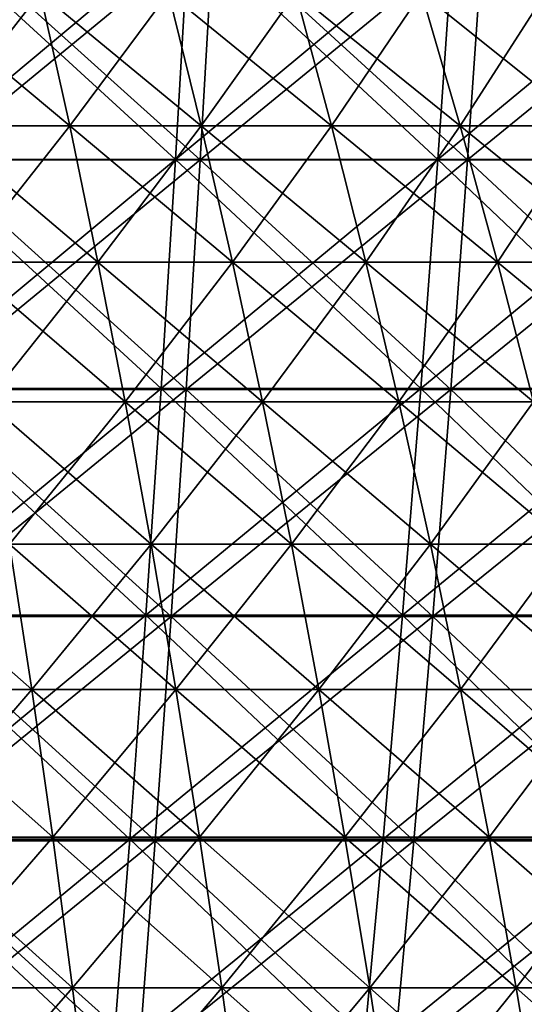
# Model space of a CAD drawing. Header units: millimetres. Extents: x -125 to 125, y -45 to 4025.
# Tile 654 of 656: x 15.51 to 22.19, y 3968.96 to 3982.01. Entities that reach past the tile are written whole.
import ezdxf

# ---------------------------------------------------------------- set-up
doc = ezdxf.new("R2010")
doc.units = ezdxf.units.MM
doc.header["$LTSCALE"] = 6.999206
for name, color, linetype in [('21', 7, 'CONTINUOUS'), ('22', 7, 'CONTINUOUS'), ('23', 7, 'CONTINUOUS'), ('24', 7, 'CONTINUOUS'), ('26', 7, 'CONTINUOUS'), ('27', 7, 'CONTINUOUS')]:
    doc.layers.add(name, color=color, linetype=linetype)

msp = doc.modelspace()

# ---------------------------------------------------------------- linework, layer by layer
at = {"layer": '21', "color": 7, "linetype": 'CONTINUOUS'}
for points in [[(14.338, 3980.155, 115.794), (17.898, 3980.155, 115.298), (14.478, 3983.228, 116.921), (14.338, 3980.155, 115.794)], [(14.478, 3983.228, 116.921), (17.898, 3980.155, 115.298), (18.072, 3983.228, 116.42), (14.478, 3983.228, 116.921)], [(17.898, 3980.155, 115.298), (21.44, 3980.155, 114.692), (18.072, 3983.228, 116.42), (17.898, 3980.155, 115.298)], [(18.072, 3983.228, 116.42), (21.44, 3980.155, 114.692), (21.648, 3983.228, 115.808), (18.072, 3983.228, 116.42)], [(21.44, 3980.155, 114.692), (24.961, 3980.155, 113.977), (21.648, 3983.228, 115.808), (21.44, 3980.155, 114.692)], [(21.648, 3983.228, 115.808), (24.961, 3980.155, 113.977), (25.204, 3983.228, 115.086), (21.648, 3983.228, 115.808)], [(14.189, 3977.112, 114.588), (17.711, 3977.112, 114.097), (14.338, 3980.155, 115.794), (14.189, 3977.112, 114.588)], [(14.338, 3980.155, 115.794), (17.711, 3977.112, 114.097), (17.898, 3980.155, 115.298), (14.338, 3980.155, 115.794)], [(17.711, 3977.112, 114.097), (21.216, 3977.112, 113.497), (17.898, 3980.155, 115.298), (17.711, 3977.112, 114.097)], [(17.898, 3980.155, 115.298), (21.216, 3977.112, 113.497), (21.44, 3980.155, 114.692), (17.898, 3980.155, 115.298)], [(21.216, 3977.112, 113.497), (24.701, 3977.112, 112.79), (21.44, 3980.155, 114.692), (21.216, 3977.112, 113.497)], [(21.44, 3980.155, 114.692), (24.701, 3977.112, 112.79), (24.961, 3980.155, 113.977), (21.44, 3980.155, 114.692)], [(14.03, 3974.102, 113.303), (17.512, 3974.102, 112.817), (14.189, 3977.112, 114.588), (14.03, 3974.102, 113.303)], [(14.189, 3977.112, 114.588), (17.512, 3974.102, 112.817), (17.711, 3977.112, 114.097), (14.189, 3977.112, 114.588)], [(17.512, 3974.102, 112.817), (20.978, 3974.102, 112.225), (17.711, 3977.112, 114.097), (17.512, 3974.102, 112.817)], [(17.711, 3977.112, 114.097), (20.978, 3974.102, 112.225), (21.216, 3977.112, 113.497), (17.711, 3977.112, 114.097)], [(20.978, 3974.102, 112.225), (24.424, 3974.102, 111.525), (21.216, 3977.112, 113.497), (20.978, 3974.102, 112.225)], [(21.216, 3977.112, 113.497), (24.424, 3974.102, 111.525), (24.701, 3977.112, 112.79), (21.216, 3977.112, 113.497)], [(13.861, 3971.128, 111.94), (17.302, 3971.128, 111.46), (14.03, 3974.102, 113.303), (13.861, 3971.128, 111.94)], [(14.03, 3974.102, 113.303), (17.302, 3971.128, 111.46), (17.512, 3974.102, 112.817), (14.03, 3974.102, 113.303)], [(17.302, 3971.128, 111.46), (20.726, 3971.128, 110.875), (17.512, 3974.102, 112.817), (17.302, 3971.128, 111.46)], [(17.512, 3974.102, 112.817), (20.726, 3971.128, 110.875), (20.978, 3974.102, 112.225), (17.512, 3974.102, 112.817)], [(20.726, 3971.128, 110.875), (24.131, 3971.128, 110.184), (20.978, 3974.102, 112.225), (20.726, 3971.128, 110.875)], [(20.978, 3974.102, 112.225), (24.131, 3971.128, 110.184), (24.424, 3974.102, 111.525), (20.978, 3974.102, 112.225)], [(13.683, 3968.19, 110.501), (17.079, 3968.19, 110.027), (13.861, 3971.128, 111.94), (13.683, 3968.19, 110.501)], [(13.861, 3971.128, 111.94), (17.079, 3968.19, 110.027), (17.302, 3971.128, 111.46), (13.861, 3971.128, 111.94)], [(17.079, 3968.19, 110.027), (20.46, 3968.19, 109.449), (17.302, 3971.128, 111.46), (17.079, 3968.19, 110.027)], [(17.302, 3971.128, 111.46), (20.46, 3968.19, 109.449), (20.726, 3971.128, 110.875), (17.302, 3971.128, 111.46)], [(20.46, 3968.19, 109.449), (23.82, 3968.19, 108.767), (20.726, 3971.128, 110.875), (20.46, 3968.19, 109.449)], [(20.726, 3971.128, 110.875), (23.82, 3968.19, 108.767), (24.131, 3971.128, 110.184), (20.726, 3971.128, 110.875)]]:
    msp.add_3dface(points, dxfattribs=at)
at = {"layer": '22', "color": 7, "linetype": 'CONTINUOUS'}
for points in [[(17.898, 3980.155, -115.298), (14.338, 3980.155, -115.794), (18.072, 3983.228, -116.42), (17.898, 3980.155, -115.298)], [(18.072, 3983.228, -116.42), (14.338, 3980.155, -115.794), (14.478, 3983.228, -116.921), (18.072, 3983.228, -116.42)], [(21.44, 3980.155, -114.692), (17.898, 3980.155, -115.298), (21.648, 3983.228, -115.808), (21.44, 3980.155, -114.692)], [(21.648, 3983.228, -115.808), (17.898, 3980.155, -115.298), (18.072, 3983.228, -116.42), (21.648, 3983.228, -115.808)], [(24.961, 3980.155, -113.977), (21.44, 3980.155, -114.692), (25.204, 3983.228, -115.086), (24.961, 3980.155, -113.977)], [(25.204, 3983.228, -115.086), (21.44, 3980.155, -114.692), (21.648, 3983.228, -115.808), (25.204, 3983.228, -115.086)], [(17.711, 3977.112, -114.097), (14.189, 3977.112, -114.588), (17.898, 3980.155, -115.298), (17.711, 3977.112, -114.097)], [(17.898, 3980.155, -115.298), (14.189, 3977.112, -114.588), (14.338, 3980.155, -115.794), (17.898, 3980.155, -115.298)], [(21.216, 3977.112, -113.497), (17.711, 3977.112, -114.097), (21.44, 3980.155, -114.692), (21.216, 3977.112, -113.497)], [(21.44, 3980.155, -114.692), (17.711, 3977.112, -114.097), (17.898, 3980.155, -115.298), (21.44, 3980.155, -114.692)], [(24.701, 3977.112, -112.79), (21.216, 3977.112, -113.497), (24.961, 3980.155, -113.977), (24.701, 3977.112, -112.79)], [(24.961, 3980.155, -113.977), (21.216, 3977.112, -113.497), (21.44, 3980.155, -114.692), (24.961, 3980.155, -113.977)], [(17.512, 3974.102, -112.817), (14.03, 3974.102, -113.303), (17.711, 3977.112, -114.097), (17.512, 3974.102, -112.817)], [(17.711, 3977.112, -114.097), (14.03, 3974.102, -113.303), (14.189, 3977.112, -114.588), (17.711, 3977.112, -114.097)], [(20.978, 3974.102, -112.225), (17.512, 3974.102, -112.817), (21.216, 3977.112, -113.497), (20.978, 3974.102, -112.225)], [(21.216, 3977.112, -113.497), (17.512, 3974.102, -112.817), (17.711, 3977.112, -114.097), (21.216, 3977.112, -113.497)], [(24.424, 3974.102, -111.525), (20.978, 3974.102, -112.225), (24.701, 3977.112, -112.79), (24.424, 3974.102, -111.525)], [(24.701, 3977.112, -112.79), (20.978, 3974.102, -112.225), (21.216, 3977.112, -113.497), (24.701, 3977.112, -112.79)], [(17.302, 3971.128, -111.46), (13.861, 3971.128, -111.94), (17.512, 3974.102, -112.817), (17.302, 3971.128, -111.46)], [(17.512, 3974.102, -112.817), (13.861, 3971.128, -111.94), (14.03, 3974.102, -113.303), (17.512, 3974.102, -112.817)], [(20.726, 3971.128, -110.875), (17.302, 3971.128, -111.46), (20.978, 3974.102, -112.225), (20.726, 3971.128, -110.875)], [(20.978, 3974.102, -112.225), (17.302, 3971.128, -111.46), (17.512, 3974.102, -112.817), (20.978, 3974.102, -112.225)], [(24.131, 3971.128, -110.184), (20.726, 3971.128, -110.875), (24.424, 3974.102, -111.525), (24.131, 3971.128, -110.184)], [(24.424, 3974.102, -111.525), (20.726, 3971.128, -110.875), (20.978, 3974.102, -112.225), (24.424, 3974.102, -111.525)], [(17.079, 3968.19, -110.027), (13.683, 3968.19, -110.501), (17.302, 3971.128, -111.46), (17.079, 3968.19, -110.027)], [(17.302, 3971.128, -111.46), (13.683, 3968.19, -110.501), (13.861, 3971.128, -111.94), (17.302, 3971.128, -111.46)], [(20.46, 3968.19, -109.449), (17.079, 3968.19, -110.027), (20.726, 3971.128, -110.875), (20.46, 3968.19, -109.449)], [(20.726, 3971.128, -110.875), (17.079, 3968.19, -110.027), (17.302, 3971.128, -111.46), (20.726, 3971.128, -110.875)], [(23.82, 3968.19, -108.767), (20.46, 3968.19, -109.449), (24.131, 3971.128, -110.184), (23.82, 3968.19, -108.767)], [(24.131, 3971.128, -110.184), (20.46, 3968.19, -109.449), (20.726, 3971.128, -110.875), (24.131, 3971.128, -110.184)]]:
    msp.add_3dface(points, dxfattribs=at)
at = {"layer": '23', "color": 7, "linetype": 'CONTINUOUS'}
for points in [[(14.075, 3980.158, -113.667), (17.569, 3980.158, -113.179), (14.217, 3983.227, -114.812), (14.075, 3980.158, -113.667)], [(14.217, 3983.227, -114.812), (17.569, 3980.158, -113.179), (17.746, 3983.227, -114.32), (14.217, 3983.227, -114.812)], [(17.569, 3980.158, -113.179), (21.046, 3980.158, -112.585), (17.746, 3983.227, -114.32), (17.569, 3980.158, -113.179)], [(17.746, 3983.227, -114.32), (21.046, 3980.158, -112.585), (21.258, 3983.227, -113.719), (17.746, 3983.227, -114.32)], [(21.046, 3980.158, -112.585), (24.503, 3980.158, -111.883), (21.258, 3983.227, -113.719), (21.046, 3980.158, -112.585)], [(21.258, 3983.227, -113.719), (24.503, 3980.158, -111.883), (24.75, 3983.227, -113.011), (21.258, 3983.227, -113.719)], [(13.923, 3977.121, -112.44), (17.379, 3977.121, -111.958), (14.075, 3980.158, -113.667), (13.923, 3977.121, -112.44)], [(14.075, 3980.158, -113.667), (17.379, 3977.121, -111.958), (17.569, 3980.158, -113.179), (14.075, 3980.158, -113.667)], [(17.379, 3977.121, -111.958), (20.819, 3977.121, -111.37), (17.569, 3980.158, -113.179), (17.379, 3977.121, -111.958)], [(17.569, 3980.158, -113.179), (20.819, 3977.121, -111.37), (21.046, 3980.158, -112.585), (17.569, 3980.158, -113.179)], [(20.819, 3977.121, -111.37), (24.238, 3977.121, -110.676), (21.046, 3980.158, -112.585), (20.819, 3977.121, -111.37)], [(21.046, 3980.158, -112.585), (24.238, 3977.121, -110.676), (24.503, 3980.158, -111.883), (21.046, 3980.158, -112.585)], [(13.761, 3974.118, -111.134), (17.177, 3974.118, -110.657), (13.923, 3977.121, -112.44), (13.761, 3974.118, -111.134)], [(13.923, 3977.121, -112.44), (17.177, 3974.118, -110.657), (17.379, 3977.121, -111.958), (13.923, 3977.121, -112.44)], [(17.177, 3974.118, -110.657), (20.577, 3974.118, -110.076), (17.379, 3977.121, -111.958), (17.177, 3974.118, -110.657)], [(17.379, 3977.121, -111.958), (20.577, 3974.118, -110.076), (20.819, 3977.121, -111.37), (17.379, 3977.121, -111.958)], [(20.577, 3974.118, -110.076), (23.957, 3974.118, -109.39), (20.819, 3977.121, -111.37), (20.577, 3974.118, -110.076)], [(20.819, 3977.121, -111.37), (23.957, 3974.118, -109.39), (24.238, 3977.121, -110.676), (20.819, 3977.121, -111.37)], [(13.59, 3971.152, -109.748), (16.963, 3971.152, -109.278), (13.761, 3974.118, -111.134), (13.59, 3971.152, -109.748)], [(13.761, 3974.118, -111.134), (16.963, 3971.152, -109.278), (17.177, 3974.118, -110.657), (13.761, 3974.118, -111.134)], [(16.963, 3971.152, -109.278), (20.32, 3971.152, -108.703), (17.177, 3974.118, -110.657), (16.963, 3971.152, -109.278)], [(17.177, 3974.118, -110.657), (20.32, 3971.152, -108.703), (20.577, 3974.118, -110.076), (17.177, 3974.118, -110.657)], [(20.32, 3971.152, -108.703), (23.658, 3971.152, -108.026), (20.577, 3974.118, -110.076), (20.32, 3971.152, -108.703)], [(20.577, 3974.118, -110.076), (23.658, 3971.152, -108.026), (23.957, 3974.118, -109.39), (20.577, 3974.118, -110.076)], [(13.409, 3968.223, -108.285), (16.737, 3968.223, -107.821), (13.59, 3971.152, -109.748), (13.409, 3968.223, -108.285)], [(13.59, 3971.152, -109.748), (16.737, 3968.223, -107.821), (16.963, 3971.152, -109.278), (13.59, 3971.152, -109.748)], [(16.737, 3968.223, -107.821), (20.049, 3968.223, -107.254), (16.963, 3971.152, -109.278), (16.737, 3968.223, -107.821)], [(16.963, 3971.152, -109.278), (20.049, 3968.223, -107.254), (20.32, 3971.152, -108.703), (16.963, 3971.152, -109.278)], [(20.049, 3968.223, -107.254), (23.343, 3968.223, -106.586), (20.32, 3971.152, -108.703), (20.049, 3968.223, -107.254)], [(20.32, 3971.152, -108.703), (23.343, 3968.223, -106.586), (23.658, 3971.152, -108.026), (20.32, 3971.152, -108.703)]]:
    msp.add_3dface(points, dxfattribs=at)
at = {"layer": '24', "color": 7, "linetype": 'CONTINUOUS'}
for points in [[(17.569, 3980.158, 113.179), (14.075, 3980.158, 113.667), (17.746, 3983.227, 114.32), (17.569, 3980.158, 113.179)], [(17.746, 3983.227, 114.32), (14.075, 3980.158, 113.667), (14.217, 3983.227, 114.812), (17.746, 3983.227, 114.32)], [(21.046, 3980.158, 112.585), (17.569, 3980.158, 113.179), (21.258, 3983.227, 113.719), (21.046, 3980.158, 112.585)], [(21.258, 3983.227, 113.719), (17.569, 3980.158, 113.179), (17.746, 3983.227, 114.32), (21.258, 3983.227, 113.719)], [(24.503, 3980.158, 111.883), (21.046, 3980.158, 112.585), (24.75, 3983.227, 113.011), (24.503, 3980.158, 111.883)], [(24.75, 3983.227, 113.011), (21.046, 3980.158, 112.585), (21.258, 3983.227, 113.719), (24.75, 3983.227, 113.011)], [(17.379, 3977.121, 111.958), (13.923, 3977.121, 112.44), (17.569, 3980.158, 113.179), (17.379, 3977.121, 111.958)], [(17.569, 3980.158, 113.179), (13.923, 3977.121, 112.44), (14.075, 3980.158, 113.667), (17.569, 3980.158, 113.179)], [(20.819, 3977.121, 111.37), (17.379, 3977.121, 111.958), (21.046, 3980.158, 112.585), (20.819, 3977.121, 111.37)], [(21.046, 3980.158, 112.585), (17.379, 3977.121, 111.958), (17.569, 3980.158, 113.179), (21.046, 3980.158, 112.585)], [(24.238, 3977.121, 110.676), (20.819, 3977.121, 111.37), (24.503, 3980.158, 111.883), (24.238, 3977.121, 110.676)], [(24.503, 3980.158, 111.883), (20.819, 3977.121, 111.37), (21.046, 3980.158, 112.585), (24.503, 3980.158, 111.883)], [(17.177, 3974.118, 110.657), (13.761, 3974.118, 111.134), (17.379, 3977.121, 111.958), (17.177, 3974.118, 110.657)], [(17.379, 3977.121, 111.958), (13.761, 3974.118, 111.134), (13.923, 3977.121, 112.44), (17.379, 3977.121, 111.958)], [(20.577, 3974.118, 110.076), (17.177, 3974.118, 110.657), (20.819, 3977.121, 111.37), (20.577, 3974.118, 110.076)], [(20.819, 3977.121, 111.37), (17.177, 3974.118, 110.657), (17.379, 3977.121, 111.958), (20.819, 3977.121, 111.37)], [(23.957, 3974.118, 109.39), (20.577, 3974.118, 110.076), (24.238, 3977.121, 110.676), (23.957, 3974.118, 109.39)], [(24.238, 3977.121, 110.676), (20.577, 3974.118, 110.076), (20.819, 3977.121, 111.37), (24.238, 3977.121, 110.676)], [(16.963, 3971.152, 109.278), (13.59, 3971.152, 109.748), (17.177, 3974.118, 110.657), (16.963, 3971.152, 109.278)], [(17.177, 3974.118, 110.657), (13.59, 3971.152, 109.748), (13.761, 3974.118, 111.134), (17.177, 3974.118, 110.657)], [(20.32, 3971.152, 108.703), (16.963, 3971.152, 109.278), (20.577, 3974.118, 110.076), (20.32, 3971.152, 108.703)], [(20.577, 3974.118, 110.076), (16.963, 3971.152, 109.278), (17.177, 3974.118, 110.657), (20.577, 3974.118, 110.076)], [(23.658, 3971.152, 108.026), (20.32, 3971.152, 108.703), (23.957, 3974.118, 109.39), (23.658, 3971.152, 108.026)], [(23.957, 3974.118, 109.39), (20.32, 3971.152, 108.703), (20.577, 3974.118, 110.076), (23.957, 3974.118, 109.39)], [(16.737, 3968.223, 107.821), (13.409, 3968.223, 108.285), (16.963, 3971.152, 109.278), (16.737, 3968.223, 107.821)], [(16.963, 3971.152, 109.278), (13.409, 3968.223, 108.285), (13.59, 3971.152, 109.748), (16.963, 3971.152, 109.278)], [(20.049, 3968.223, 107.254), (16.737, 3968.223, 107.821), (20.32, 3971.152, 108.703), (20.049, 3968.223, 107.254)], [(20.32, 3971.152, 108.703), (16.737, 3968.223, 107.821), (16.963, 3971.152, 109.278), (20.32, 3971.152, 108.703)], [(23.343, 3968.223, 106.586), (20.049, 3968.223, 107.254), (23.658, 3971.152, 108.026), (23.343, 3968.223, 106.586)], [(23.658, 3971.152, 108.026), (20.049, 3968.223, 107.254), (20.32, 3971.152, 108.703), (23.658, 3971.152, 108.026)]]:
    msp.add_3dface(points, dxfattribs=at)
at = {"layer": '26', "color": 7, "linetype": 'CONTINUOUS'}
for points in [[(14.41, 3980.602, 57.295), (16.168, 3980.602, 56.824), (14.063, 3982.367, 55.914), (14.41, 3980.602, 57.295)], [(14.063, 3982.367, 55.914), (16.168, 3980.602, 56.824), (15.778, 3982.367, 55.454), (14.063, 3982.367, 55.914)], [(16.168, 3980.602, 56.824), (17.91, 3980.602, 56.299), (15.778, 3982.367, 55.454), (16.168, 3980.602, 56.824)], [(15.778, 3982.367, 55.454), (17.91, 3980.602, 56.299), (17.478, 3982.367, 54.942), (15.778, 3982.367, 55.454)], [(17.91, 3980.602, 56.299), (19.635, 3980.602, 55.721), (17.478, 3982.367, 54.942), (17.91, 3980.602, 56.299)], [(17.478, 3982.367, 54.942), (19.635, 3980.602, 55.721), (19.162, 3982.367, 54.378), (17.478, 3982.367, 54.942)], [(19.635, 3980.602, 55.721), (21.342, 3980.602, 55.09), (19.162, 3982.367, 54.378), (19.635, 3980.602, 55.721)], [(19.162, 3982.367, 54.378), (21.342, 3980.602, 55.09), (20.828, 3982.367, 53.762), (19.162, 3982.367, 54.378)], [(21.342, 3980.602, 55.09), (23.028, 3980.602, 54.406), (20.828, 3982.367, 53.762), (21.342, 3980.602, 55.09)], [(20.828, 3982.367, 53.762), (23.028, 3980.602, 54.406), (22.473, 3982.367, 53.095), (20.828, 3982.367, 53.762)], [(14.744, 3978.795, 58.623), (16.543, 3978.795, 58.141), (14.41, 3980.602, 57.295), (14.744, 3978.795, 58.623)], [(14.41, 3980.602, 57.295), (16.543, 3978.795, 58.141), (16.168, 3980.602, 56.824), (14.41, 3980.602, 57.295)], [(16.543, 3978.795, 58.141), (18.325, 3978.795, 57.604), (16.168, 3980.602, 56.824), (16.543, 3978.795, 58.141)], [(16.168, 3980.602, 56.824), (18.325, 3978.795, 57.604), (17.91, 3980.602, 56.299), (16.168, 3980.602, 56.824)], [(18.325, 3978.795, 57.604), (20.091, 3978.795, 57.013), (17.91, 3980.602, 56.299), (18.325, 3978.795, 57.604)], [(17.91, 3980.602, 56.299), (20.091, 3978.795, 57.013), (19.635, 3980.602, 55.721), (17.91, 3980.602, 56.299)], [(20.091, 3978.795, 57.013), (21.837, 3978.795, 56.367), (19.635, 3980.602, 55.721), (20.091, 3978.795, 57.013)], [(19.635, 3980.602, 55.721), (21.837, 3978.795, 56.367), (21.342, 3980.602, 55.09), (19.635, 3980.602, 55.721)], [(21.837, 3978.795, 56.367), (23.562, 3978.795, 55.668), (21.342, 3980.602, 55.09), (21.837, 3978.795, 56.367)], [(21.342, 3980.602, 55.09), (23.562, 3978.795, 55.668), (23.028, 3980.602, 54.406), (21.342, 3980.602, 55.09)], [(15.065, 3976.947, 59.898), (16.902, 3976.947, 59.406), (14.744, 3978.795, 58.623), (15.065, 3976.947, 59.898)], [(14.744, 3978.795, 58.623), (16.902, 3976.947, 59.406), (16.543, 3978.795, 58.141), (14.744, 3978.795, 58.623)], [(16.902, 3976.947, 59.406), (18.724, 3976.947, 58.857), (16.543, 3978.795, 58.141), (16.902, 3976.947, 59.406)], [(16.543, 3978.795, 58.141), (18.724, 3976.947, 58.857), (18.325, 3978.795, 57.604), (16.543, 3978.795, 58.141)], [(18.724, 3976.947, 58.857), (20.527, 3976.947, 58.253), (18.325, 3978.795, 57.604), (18.724, 3976.947, 58.857)], [(18.325, 3978.795, 57.604), (20.527, 3976.947, 58.253), (20.091, 3978.795, 57.013), (18.325, 3978.795, 57.604)], [(20.527, 3976.947, 58.253), (22.312, 3976.947, 57.593), (20.091, 3978.795, 57.013), (20.527, 3976.947, 58.253)], [(20.091, 3978.795, 57.013), (22.312, 3976.947, 57.593), (21.837, 3978.795, 56.367), (20.091, 3978.795, 57.013)], [(22.312, 3976.947, 57.593), (24.075, 3976.947, 56.878), (21.837, 3978.795, 56.367), (22.312, 3976.947, 57.593)], [(21.837, 3978.795, 56.367), (24.075, 3976.947, 56.878), (23.562, 3978.795, 55.668), (21.837, 3978.795, 56.367)], [(15.372, 3975.06, 61.118), (17.247, 3975.06, 60.616), (15.065, 3976.947, 59.898), (15.372, 3975.06, 61.118)], [(15.065, 3976.947, 59.898), (17.247, 3975.06, 60.616), (16.902, 3976.947, 59.406), (15.065, 3976.947, 59.898)], [(17.247, 3975.06, 60.616), (19.105, 3975.06, 60.056), (16.902, 3976.947, 59.406), (17.247, 3975.06, 60.616)], [(16.902, 3976.947, 59.406), (19.105, 3975.06, 60.056), (18.724, 3976.947, 58.857), (16.902, 3976.947, 59.406)], [(19.105, 3975.06, 60.056), (20.946, 3975.06, 59.439), (18.724, 3976.947, 58.857), (19.105, 3975.06, 60.056)], [(18.724, 3976.947, 58.857), (20.946, 3975.06, 59.439), (20.527, 3976.947, 58.253), (18.724, 3976.947, 58.857)], [(20.946, 3975.06, 59.439), (22.766, 3975.06, 58.766), (20.527, 3976.947, 58.253), (20.946, 3975.06, 59.439)], [(20.527, 3976.947, 58.253), (22.766, 3975.06, 58.766), (22.312, 3976.947, 57.593), (20.527, 3976.947, 58.253)], [(13.739, 3973.136, 62.735), (15.665, 3973.136, 62.283), (13.482, 3975.06, 61.563), (13.739, 3973.136, 62.735)], [(13.482, 3975.06, 61.563), (15.665, 3973.136, 62.283), (15.372, 3975.06, 61.118), (13.482, 3975.06, 61.563)], [(15.665, 3973.136, 62.283), (17.575, 3973.136, 61.771), (15.372, 3975.06, 61.118), (15.665, 3973.136, 62.283)], [(15.372, 3975.06, 61.118), (17.575, 3973.136, 61.771), (17.247, 3975.06, 60.616), (15.372, 3975.06, 61.118)], [(17.575, 3973.136, 61.771), (19.469, 3973.136, 61.2), (17.247, 3975.06, 60.616), (17.575, 3973.136, 61.771)], [(17.247, 3975.06, 60.616), (19.469, 3973.136, 61.2), (19.105, 3975.06, 60.056), (17.247, 3975.06, 60.616)], [(19.469, 3973.136, 61.2), (21.345, 3973.136, 60.571), (19.105, 3975.06, 60.056), (19.469, 3973.136, 61.2)], [(19.105, 3975.06, 60.056), (21.345, 3973.136, 60.571), (20.946, 3975.06, 59.439), (19.105, 3975.06, 60.056)], [(21.345, 3973.136, 60.571), (23.2, 3973.136, 59.885), (20.946, 3975.06, 59.439), (21.345, 3973.136, 60.571)], [(20.946, 3975.06, 59.439), (23.2, 3973.136, 59.885), (22.766, 3975.06, 58.766), (20.946, 3975.06, 59.439)], [(13.984, 3971.177, 63.851), (15.943, 3971.177, 63.39), (13.739, 3973.136, 62.735), (13.984, 3971.177, 63.851)], [(13.739, 3973.136, 62.735), (15.943, 3971.177, 63.39), (15.665, 3973.136, 62.283), (13.739, 3973.136, 62.735)], [(15.943, 3971.177, 63.39), (17.888, 3971.177, 62.869), (15.665, 3973.136, 62.283), (15.943, 3971.177, 63.39)], [(15.665, 3973.136, 62.283), (17.888, 3971.177, 62.869), (17.575, 3973.136, 61.771), (15.665, 3973.136, 62.283)], [(17.888, 3971.177, 62.869), (19.815, 3971.177, 62.288), (17.575, 3973.136, 61.771), (17.888, 3971.177, 62.869)], [(17.575, 3973.136, 61.771), (19.815, 3971.177, 62.288), (19.469, 3973.136, 61.2), (17.575, 3973.136, 61.771)], [(19.815, 3971.177, 62.288), (21.724, 3971.177, 61.648), (19.469, 3973.136, 61.2), (19.815, 3971.177, 62.288)], [(19.469, 3973.136, 61.2), (21.724, 3971.177, 61.648), (21.345, 3973.136, 60.571), (19.469, 3973.136, 61.2)], [(21.724, 3971.177, 61.648), (23.612, 3971.177, 60.95), (21.345, 3973.136, 60.571), (21.724, 3971.177, 61.648)], [(21.345, 3973.136, 60.571), (23.612, 3971.177, 60.95), (23.2, 3973.136, 59.885), (21.345, 3973.136, 60.571)], [(14.215, 3969.184, 64.908), (16.207, 3969.184, 64.439), (13.984, 3971.177, 63.851), (14.215, 3969.184, 64.908)], [(13.984, 3971.177, 63.851), (16.207, 3969.184, 64.439), (15.943, 3971.177, 63.39), (13.984, 3971.177, 63.851)], [(16.207, 3969.184, 64.439), (18.184, 3969.184, 63.909), (15.943, 3971.177, 63.39), (16.207, 3969.184, 64.439)], [(15.943, 3971.177, 63.39), (18.184, 3969.184, 63.909), (17.888, 3971.177, 62.869), (15.943, 3971.177, 63.39)], [(18.184, 3969.184, 63.909), (20.143, 3969.184, 63.319), (17.888, 3971.177, 62.869), (18.184, 3969.184, 63.909)], [(17.888, 3971.177, 62.869), (20.143, 3969.184, 63.319), (19.815, 3971.177, 62.288), (17.888, 3971.177, 62.869)], [(20.143, 3969.184, 63.319), (22.084, 3969.184, 62.669), (19.815, 3971.177, 62.288), (20.143, 3969.184, 63.319)], [(19.815, 3971.177, 62.288), (22.084, 3969.184, 62.669), (21.724, 3971.177, 61.648), (19.815, 3971.177, 62.288)], [(22.084, 3969.184, 62.669), (24.003, 3969.184, 61.959), (21.724, 3971.177, 61.648), (22.084, 3969.184, 62.669)], [(21.724, 3971.177, 61.648), (24.003, 3969.184, 61.959), (23.612, 3971.177, 60.95), (21.724, 3971.177, 61.648)], [(14.433, 3967.159, 65.905), (16.456, 3967.159, 65.43), (14.215, 3969.184, 64.908), (14.433, 3967.159, 65.905)], [(14.215, 3969.184, 64.908), (16.456, 3967.159, 65.43), (16.207, 3969.184, 64.439), (14.215, 3969.184, 64.908)], [(16.456, 3967.159, 65.43), (18.463, 3967.159, 64.892), (16.207, 3969.184, 64.439), (16.456, 3967.159, 65.43)], [(16.207, 3969.184, 64.439), (18.463, 3967.159, 64.892), (18.184, 3969.184, 63.909), (16.207, 3969.184, 64.439)], [(18.463, 3967.159, 64.892), (20.453, 3967.159, 64.292), (18.184, 3969.184, 63.909), (18.463, 3967.159, 64.892)], [(18.184, 3969.184, 63.909), (20.453, 3967.159, 64.292), (20.143, 3969.184, 63.319), (18.184, 3969.184, 63.909)], [(20.453, 3967.159, 64.292), (22.423, 3967.159, 63.632), (20.143, 3969.184, 63.319), (20.453, 3967.159, 64.292)], [(20.143, 3969.184, 63.319), (22.423, 3967.159, 63.632), (22.084, 3969.184, 62.669), (20.143, 3969.184, 63.319)], [(22.423, 3967.159, 63.632), (24.372, 3967.159, 62.911), (22.084, 3969.184, 62.669), (22.423, 3967.159, 63.632)], [(22.084, 3969.184, 62.669), (24.372, 3967.159, 62.911), (24.003, 3969.184, 61.959), (22.084, 3969.184, 62.669)]]:
    msp.add_3dface(points, dxfattribs=at)
at = {"layer": '27', "color": 7, "linetype": 'CONTINUOUS'}
for points in [[(15.778, 3982.367, -55.454), (14.41, 3980.602, -57.295), (14.063, 3982.367, -55.914), (15.778, 3982.367, -55.454)], [(16.168, 3980.602, -56.824), (14.41, 3980.602, -57.295), (15.778, 3982.367, -55.454), (16.168, 3980.602, -56.824)], [(17.478, 3982.367, -54.942), (16.168, 3980.602, -56.824), (15.778, 3982.367, -55.454), (17.478, 3982.367, -54.942)], [(17.91, 3980.602, -56.299), (16.168, 3980.602, -56.824), (17.478, 3982.367, -54.942), (17.91, 3980.602, -56.299)], [(19.162, 3982.367, -54.378), (17.91, 3980.602, -56.299), (17.478, 3982.367, -54.942), (19.162, 3982.367, -54.378)], [(19.635, 3980.602, -55.721), (17.91, 3980.602, -56.299), (19.162, 3982.367, -54.378), (19.635, 3980.602, -55.721)], [(20.828, 3982.367, -53.762), (19.635, 3980.602, -55.721), (19.162, 3982.367, -54.378), (20.828, 3982.367, -53.762)], [(21.342, 3980.602, -55.09), (19.635, 3980.602, -55.721), (20.828, 3982.367, -53.762), (21.342, 3980.602, -55.09)], [(22.473, 3982.367, -53.095), (21.342, 3980.602, -55.09), (20.828, 3982.367, -53.762), (22.473, 3982.367, -53.095)], [(23.028, 3980.602, -54.406), (21.342, 3980.602, -55.09), (22.473, 3982.367, -53.095), (23.028, 3980.602, -54.406)], [(16.168, 3980.602, -56.824), (14.744, 3978.795, -58.623), (14.41, 3980.602, -57.295), (16.168, 3980.602, -56.824)], [(16.543, 3978.795, -58.141), (14.744, 3978.795, -58.623), (16.168, 3980.602, -56.824), (16.543, 3978.795, -58.141)], [(17.91, 3980.602, -56.299), (16.543, 3978.795, -58.141), (16.168, 3980.602, -56.824), (17.91, 3980.602, -56.299)], [(18.325, 3978.795, -57.604), (16.543, 3978.795, -58.141), (17.91, 3980.602, -56.299), (18.325, 3978.795, -57.604)], [(19.635, 3980.602, -55.721), (18.325, 3978.795, -57.604), (17.91, 3980.602, -56.299), (19.635, 3980.602, -55.721)], [(20.091, 3978.795, -57.013), (18.325, 3978.795, -57.604), (19.635, 3980.602, -55.721), (20.091, 3978.795, -57.013)], [(21.342, 3980.602, -55.09), (20.091, 3978.795, -57.013), (19.635, 3980.602, -55.721), (21.342, 3980.602, -55.09)], [(21.837, 3978.795, -56.367), (20.091, 3978.795, -57.013), (21.342, 3980.602, -55.09), (21.837, 3978.795, -56.367)], [(23.028, 3980.602, -54.406), (21.837, 3978.795, -56.367), (21.342, 3980.602, -55.09), (23.028, 3980.602, -54.406)], [(23.562, 3978.795, -55.668), (21.837, 3978.795, -56.367), (23.028, 3980.602, -54.406), (23.562, 3978.795, -55.668)], [(16.543, 3978.795, -58.141), (15.065, 3976.947, -59.898), (14.744, 3978.795, -58.623), (16.543, 3978.795, -58.141)], [(16.902, 3976.947, -59.406), (15.065, 3976.947, -59.898), (16.543, 3978.795, -58.141), (16.902, 3976.947, -59.406)], [(18.325, 3978.795, -57.604), (16.902, 3976.947, -59.406), (16.543, 3978.795, -58.141), (18.325, 3978.795, -57.604)], [(18.724, 3976.947, -58.857), (16.902, 3976.947, -59.406), (18.325, 3978.795, -57.604), (18.724, 3976.947, -58.857)], [(20.091, 3978.795, -57.013), (18.724, 3976.947, -58.857), (18.325, 3978.795, -57.604), (20.091, 3978.795, -57.013)], [(20.527, 3976.947, -58.253), (18.724, 3976.947, -58.857), (20.091, 3978.795, -57.013), (20.527, 3976.947, -58.253)], [(21.837, 3978.795, -56.367), (20.527, 3976.947, -58.253), (20.091, 3978.795, -57.013), (21.837, 3978.795, -56.367)], [(22.312, 3976.947, -57.593), (20.527, 3976.947, -58.253), (21.837, 3978.795, -56.367), (22.312, 3976.947, -57.593)], [(23.562, 3978.795, -55.668), (22.312, 3976.947, -57.593), (21.837, 3978.795, -56.367), (23.562, 3978.795, -55.668)], [(16.902, 3976.947, -59.406), (15.372, 3975.06, -61.118), (15.065, 3976.947, -59.898), (16.902, 3976.947, -59.406)], [(17.247, 3975.06, -60.616), (15.372, 3975.06, -61.118), (16.902, 3976.947, -59.406), (17.247, 3975.06, -60.616)], [(18.724, 3976.947, -58.857), (17.247, 3975.06, -60.616), (16.902, 3976.947, -59.406), (18.724, 3976.947, -58.857)], [(19.105, 3975.06, -60.056), (17.247, 3975.06, -60.616), (18.724, 3976.947, -58.857), (19.105, 3975.06, -60.056)], [(20.527, 3976.947, -58.253), (19.105, 3975.06, -60.056), (18.724, 3976.947, -58.857), (20.527, 3976.947, -58.253)], [(20.946, 3975.06, -59.439), (19.105, 3975.06, -60.056), (20.527, 3976.947, -58.253), (20.946, 3975.06, -59.439)], [(22.312, 3976.947, -57.593), (20.946, 3975.06, -59.439), (20.527, 3976.947, -58.253), (22.312, 3976.947, -57.593)], [(22.766, 3975.06, -58.766), (20.946, 3975.06, -59.439), (22.312, 3976.947, -57.593), (22.766, 3975.06, -58.766)], [(15.665, 3973.136, -62.283), (13.739, 3973.136, -62.735), (15.372, 3975.06, -61.118), (15.665, 3973.136, -62.283)], [(17.247, 3975.06, -60.616), (15.665, 3973.136, -62.283), (15.372, 3975.06, -61.118), (17.247, 3975.06, -60.616)], [(17.575, 3973.136, -61.771), (15.665, 3973.136, -62.283), (17.247, 3975.06, -60.616), (17.575, 3973.136, -61.771)], [(19.105, 3975.06, -60.056), (17.575, 3973.136, -61.771), (17.247, 3975.06, -60.616), (19.105, 3975.06, -60.056)], [(19.469, 3973.136, -61.2), (17.575, 3973.136, -61.771), (19.105, 3975.06, -60.056), (19.469, 3973.136, -61.2)], [(20.946, 3975.06, -59.439), (19.469, 3973.136, -61.2), (19.105, 3975.06, -60.056), (20.946, 3975.06, -59.439)], [(21.345, 3973.136, -60.571), (19.469, 3973.136, -61.2), (20.946, 3975.06, -59.439), (21.345, 3973.136, -60.571)], [(22.766, 3975.06, -58.766), (21.345, 3973.136, -60.571), (20.946, 3975.06, -59.439), (22.766, 3975.06, -58.766)], [(23.2, 3973.136, -59.885), (21.345, 3973.136, -60.571), (22.766, 3975.06, -58.766), (23.2, 3973.136, -59.885)], [(15.665, 3973.136, -62.283), (13.984, 3971.177, -63.851), (13.739, 3973.136, -62.735), (15.665, 3973.136, -62.283)], [(15.943, 3971.177, -63.39), (13.984, 3971.177, -63.851), (15.665, 3973.136, -62.283), (15.943, 3971.177, -63.39)], [(17.575, 3973.136, -61.771), (15.943, 3971.177, -63.39), (15.665, 3973.136, -62.283), (17.575, 3973.136, -61.771)], [(17.888, 3971.177, -62.869), (15.943, 3971.177, -63.39), (17.575, 3973.136, -61.771), (17.888, 3971.177, -62.869)], [(19.469, 3973.136, -61.2), (17.888, 3971.177, -62.869), (17.575, 3973.136, -61.771), (19.469, 3973.136, -61.2)], [(19.815, 3971.177, -62.288), (17.888, 3971.177, -62.869), (19.469, 3973.136, -61.2), (19.815, 3971.177, -62.288)], [(21.345, 3973.136, -60.571), (19.815, 3971.177, -62.288), (19.469, 3973.136, -61.2), (21.345, 3973.136, -60.571)], [(21.724, 3971.177, -61.648), (19.815, 3971.177, -62.288), (21.345, 3973.136, -60.571), (21.724, 3971.177, -61.648)], [(23.2, 3973.136, -59.885), (21.724, 3971.177, -61.648), (21.345, 3973.136, -60.571), (23.2, 3973.136, -59.885)], [(23.612, 3971.177, -60.95), (21.724, 3971.177, -61.648), (23.2, 3973.136, -59.885), (23.612, 3971.177, -60.95)], [(15.943, 3971.177, -63.39), (14.215, 3969.184, -64.908), (13.984, 3971.177, -63.851), (15.943, 3971.177, -63.39)], [(16.207, 3969.184, -64.439), (14.215, 3969.184, -64.908), (15.943, 3971.177, -63.39), (16.207, 3969.184, -64.439)], [(17.888, 3971.177, -62.869), (16.207, 3969.184, -64.439), (15.943, 3971.177, -63.39), (17.888, 3971.177, -62.869)], [(18.184, 3969.184, -63.909), (16.207, 3969.184, -64.439), (17.888, 3971.177, -62.869), (18.184, 3969.184, -63.909)], [(19.815, 3971.177, -62.288), (18.184, 3969.184, -63.909), (17.888, 3971.177, -62.869), (19.815, 3971.177, -62.288)], [(20.143, 3969.184, -63.319), (18.184, 3969.184, -63.909), (19.815, 3971.177, -62.288), (20.143, 3969.184, -63.319)], [(21.724, 3971.177, -61.648), (20.143, 3969.184, -63.319), (19.815, 3971.177, -62.288), (21.724, 3971.177, -61.648)], [(22.084, 3969.184, -62.669), (20.143, 3969.184, -63.319), (21.724, 3971.177, -61.648), (22.084, 3969.184, -62.669)], [(23.612, 3971.177, -60.95), (22.084, 3969.184, -62.669), (21.724, 3971.177, -61.648), (23.612, 3971.177, -60.95)], [(24.003, 3969.184, -61.959), (22.084, 3969.184, -62.669), (23.612, 3971.177, -60.95), (24.003, 3969.184, -61.959)], [(16.207, 3969.184, -64.439), (14.433, 3967.159, -65.905), (14.215, 3969.184, -64.908), (16.207, 3969.184, -64.439)], [(16.456, 3967.159, -65.43), (14.433, 3967.159, -65.905), (16.207, 3969.184, -64.439), (16.456, 3967.159, -65.43)], [(18.184, 3969.184, -63.909), (16.456, 3967.159, -65.43), (16.207, 3969.184, -64.439), (18.184, 3969.184, -63.909)], [(18.463, 3967.159, -64.892), (16.456, 3967.159, -65.43), (18.184, 3969.184, -63.909), (18.463, 3967.159, -64.892)], [(20.143, 3969.184, -63.319), (18.463, 3967.159, -64.892), (18.184, 3969.184, -63.909), (20.143, 3969.184, -63.319)], [(20.453, 3967.159, -64.292), (18.463, 3967.159, -64.892), (20.143, 3969.184, -63.319), (20.453, 3967.159, -64.292)], [(22.084, 3969.184, -62.669), (20.453, 3967.159, -64.292), (20.143, 3969.184, -63.319), (22.084, 3969.184, -62.669)], [(22.423, 3967.159, -63.632), (20.453, 3967.159, -64.292), (22.084, 3969.184, -62.669), (22.423, 3967.159, -63.632)], [(24.003, 3969.184, -61.959), (22.423, 3967.159, -63.632), (22.084, 3969.184, -62.669), (24.003, 3969.184, -61.959)]]:
    msp.add_3dface(points, dxfattribs=at)

doc.saveas('drawing.dxf')
